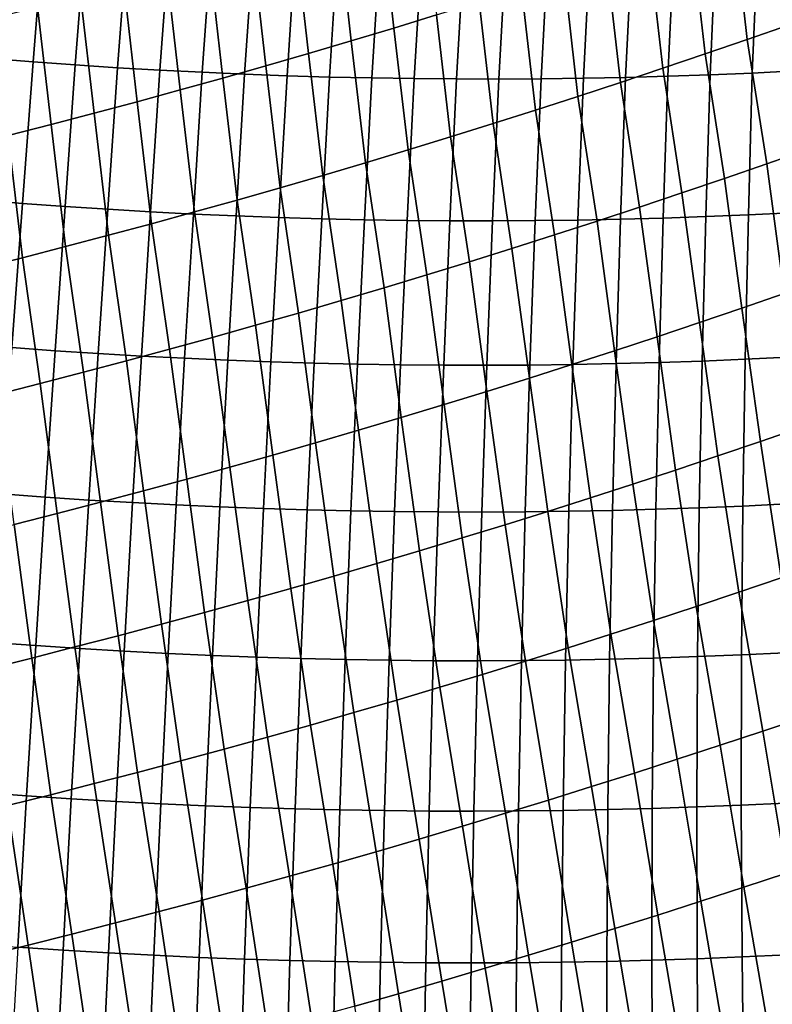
# Model space of a CAD drawing. Header units: metres. Extents: x -240 to 45, y -77 to 27.
# Tile 969 of 1056: x 20.72 to 22.56, y -28.91 to -26.5. Entities that reach past the tile are written whole.
import ezdxf

# ---------------------------------------------------------------- set-up
doc = ezdxf.new("R2010")
doc.units = ezdxf.units.M
doc.layers.add('solid_102011X2', color=7, linetype='CONTINUOUS')

msp = doc.modelspace()

# ---------------------------------------------------------------- linework, layer by layer
at = {"layer": 'solid_102011X2'}
for points in [[(21.737888, -26.492718, 79.978081), (21.633919, -26.524548, 79.969368), (21.601768, -26.238369, 79.725845), (21.705885, -26.206615, 79.734055)], [(22.496172, -26.552317, 80.285248), (22.462845, -26.255241, 80.051086), (22.566017, -26.219265, 80.06324), (22.599174, -26.516356, 80.297997)], [(21.633919, -26.524548, 79.969368), (21.529831, -26.555843, 79.96109), (21.497541, -26.269581, 79.718056), (21.601768, -26.238369, 79.725845)], [(20.780216, -26.268991, 122.467438), (20.677828, -26.260868, 122.473618), (20.650093, -26.598763, 122.313995), (20.753242, -26.606993, 122.307884)], [(20.882648, -26.276381, 122.46077), (20.780216, -26.268991, 122.467438), (20.753242, -26.606993, 122.307884), (20.856436, -26.614481, 122.301277)], [(21.529831, -26.555843, 79.96109), (21.425619, -26.586601, 79.953239), (21.393196, -26.300251, 79.710686), (21.497541, -26.269581, 79.718056)], [(22.393057, -26.58778, 80.272934), (22.359568, -26.29071, 80.03936), (22.462845, -26.255241, 80.051086), (22.496172, -26.552317, 80.285248)], [(20.98514, -26.283037, 122.453613), (20.882648, -26.276381, 122.46077), (20.856436, -26.614481, 122.301277), (20.959682, -26.621231, 122.294159)], [(21.087688, -26.288969, 122.445961), (20.98514, -26.283037, 122.453613), (20.959682, -26.621231, 122.294159), (21.062983, -26.627249, 122.286537)], [(21.190283, -26.294174, 122.43782), (21.087688, -26.288969, 122.445961), (21.062983, -26.627249, 122.286537), (21.166325, -26.632534, 122.278404)], [(21.29291, -26.298655, 122.429184), (21.190283, -26.294174, 122.43782), (21.166325, -26.632534, 122.278404), (21.269695, -26.637085, 122.269768)], [(22.289833, -26.622744, 80.261063), (22.256187, -26.325672, 80.028069), (22.359568, -26.29071, 80.03936), (22.393057, -26.58778, 80.272934)], [(22.52286, -26.295456, 122.287346), (22.420601, -26.299744, 122.301842), (22.405371, -26.638542, 122.141457), (22.508329, -26.634253, 122.126778)], [(22.625069, -26.290442, 122.272362), (22.52286, -26.295456, 122.287346), (22.508329, -26.634253, 122.126778), (22.611235, -26.629232, 122.111603)], [(21.395555, -26.302408, 122.420059), (21.29291, -26.298655, 122.429184), (21.269695, -26.637085, 122.269768), (21.373081, -26.640903, 122.260628)], [(21.425619, -26.586601, 79.953239), (21.32128, -26.616823, 79.945816), (21.288727, -26.330376, 79.703728), (21.393196, -26.300251, 79.710686)], [(21.498205, -26.305433, 122.410431), (21.395555, -26.302408, 122.420059), (21.373081, -26.640903, 122.260628), (21.476469, -26.643988, 122.250969)], [(21.600849, -26.307732, 122.400322), (21.498205, -26.305433, 122.410431), (21.476469, -26.643988, 122.250969), (21.579847, -26.646338, 122.240814)], [(21.70347, -26.309301, 122.389717), (21.600849, -26.307732, 122.400322), (21.579847, -26.646338, 122.240814), (21.683203, -26.647951, 122.230148)], [(21.806059, -26.310137, 122.378624), (21.70347, -26.309301, 122.389717), (21.683203, -26.647951, 122.230148), (21.78652, -26.648827, 122.218979)], [(21.908602, -26.310238, 122.367043), (21.806059, -26.310137, 122.378624), (21.78652, -26.648827, 122.218979), (21.88979, -26.64896, 122.207314)], [(22.011097, -26.309605, 122.354973), (21.908602, -26.310238, 122.367043), (21.88979, -26.64896, 122.207314), (21.99301, -26.648352, 122.195137)], [(22.113544, -26.308237, 122.342415), (22.011097, -26.309605, 122.354973), (21.99301, -26.648352, 122.195137), (22.096178, -26.647005, 122.182465)], [(22.215942, -26.306137, 122.329376), (22.113544, -26.308237, 122.342415), (22.096178, -26.647005, 122.182465), (22.199295, -26.64492, 122.169296)], [(22.318296, -26.303305, 122.315857), (22.215942, -26.306137, 122.329376), (22.199295, -26.64492, 122.169296), (22.302359, -26.642097, 122.155624)], [(22.420601, -26.299744, 122.301842), (22.318296, -26.303305, 122.315857), (22.302359, -26.642097, 122.155624), (22.405371, -26.638542, 122.141457)], [(21.32128, -26.616823, 79.945816), (21.216805, -26.646505, 79.93882), (21.184126, -26.359955, 79.697182), (21.288727, -26.330376, 79.703728)], [(22.186508, -26.657202, 80.249634), (22.152716, -26.360123, 80.017204), (22.256187, -26.325672, 80.028069), (22.289833, -26.622744, 80.261063)], [(21.216805, -26.646505, 79.93882), (21.112188, -26.675646, 79.932259), (21.079391, -26.388988, 79.691055), (21.184126, -26.359955, 79.697182)], [(22.08309, -26.691151, 80.238655), (22.049156, -26.394056, 80.006775), (22.152716, -26.360123, 80.017204), (22.186508, -26.657202, 80.249634)], [(21.112188, -26.675646, 79.932259), (21.007425, -26.704247, 79.926125), (20.974514, -26.417475, 79.685349), (21.079391, -26.388988, 79.691055)], [(21.97957, -26.724586, 80.228119), (21.945501, -26.427469, 79.99678), (22.049156, -26.394056, 80.006775), (22.08309, -26.691151, 80.238655)], [(21.007425, -26.704247, 79.926125), (20.902523, -26.732306, 79.920425), (20.869501, -26.445414, 79.680061), (20.974514, -26.417475, 79.685349)], [(21.875944, -26.757505, 80.218025), (21.841747, -26.460358, 79.987213), (21.945501, -26.427469, 79.99678), (21.97957, -26.724586, 80.228119)], [(20.902523, -26.732306, 79.920425), (20.797525, -26.759823, 79.915176), (20.764397, -26.472805, 79.675209), (20.869501, -26.445414, 79.680061)], [(21.772207, -26.789904, 80.208366), (21.737888, -26.492718, 79.978081), (21.841747, -26.460358, 79.987213), (21.875944, -26.757505, 80.218025)], [(20.797525, -26.759823, 79.915176), (20.692476, -26.786795, 79.910378), (20.659248, -26.499645, 79.670792), (20.764397, -26.472805, 79.675209)], [(21.668354, -26.821777, 80.199158), (21.633919, -26.524548, 79.969368), (21.737888, -26.492718, 79.978081), (21.772207, -26.789904, 80.208366)], [(21.564377, -26.853125, 80.190384), (21.529831, -26.555843, 79.96109), (21.633919, -26.524548, 79.969368), (21.668354, -26.821777, 80.199158)], [(22.646769, -26.81995, 80.52005), (22.543579, -26.856035, 80.506607), (22.496172, -26.552317, 80.285248), (22.599174, -26.516356, 80.297997)], [(21.460272, -26.883945, 80.182053), (21.425619, -26.586601, 79.953239), (21.529831, -26.555843, 79.96109), (21.564377, -26.853125, 80.190384)], [(22.543579, -26.856035, 80.506607), (22.440266, -26.891628, 80.493622), (22.393057, -26.58778, 80.272934), (22.496172, -26.552317, 80.285248)], [(20.650093, -26.598763, 122.313995), (20.623478, -26.943867, 122.170357), (20.727619, -26.952208, 122.164307), (20.753242, -26.606993, 122.307884)], [(20.753242, -26.606993, 122.307884), (20.727619, -26.952208, 122.164307), (20.8318, -26.959797, 122.15773), (20.856436, -26.614481, 122.301277)], [(21.356031, -26.914232, 80.174156), (21.32128, -26.616823, 79.945816), (21.425619, -26.586601, 79.953239), (21.460272, -26.883945, 80.182053)], [(22.440266, -26.891628, 80.493622), (22.33684, -26.926725, 80.481087), (22.289833, -26.622744, 80.261063), (22.393057, -26.58778, 80.272934)], [(20.856436, -26.614481, 122.301277), (20.8318, -26.959797, 122.15773), (20.936033, -26.966644, 122.150642), (20.959682, -26.621231, 122.294159)], [(20.959682, -26.621231, 122.294159), (20.936033, -26.966644, 122.150642), (21.040314, -26.972746, 122.143028), (21.062983, -26.627249, 122.286537)], [(21.062983, -26.627249, 122.286537), (21.040314, -26.972746, 122.143028), (21.144632, -26.978107, 122.134888), (21.166325, -26.632534, 122.278404)], [(21.251652, -26.943989, 80.16671), (21.216805, -26.646505, 79.93882), (21.32128, -26.616823, 79.945816), (21.356031, -26.914232, 80.174156)], [(22.33684, -26.926725, 80.481087), (22.233303, -26.961321, 80.469009), (22.186508, -26.657202, 80.249634), (22.289833, -26.622744, 80.261063)], [(22.508329, -26.634253, 122.126778), (22.498993, -26.980091, 121.981674), (22.602814, -26.97504, 121.966263), (22.611235, -26.629232, 122.111603)], [(21.147127, -26.973211, 80.159706), (21.112188, -26.675646, 79.932259), (21.216805, -26.646505, 79.93882), (21.251652, -26.943989, 80.16671)], [(21.166325, -26.632534, 122.278404), (21.144632, -26.978107, 122.134888), (21.248976, -26.982727, 122.126228), (21.269695, -26.637085, 122.269768)], [(21.269695, -26.637085, 122.269768), (21.248976, -26.982727, 122.126228), (21.353331, -26.986607, 122.117043), (21.373081, -26.640903, 122.260628)], [(21.373081, -26.640903, 122.260628), (21.353331, -26.986607, 122.117043), (21.457684, -26.989742, 122.10733), (21.476469, -26.643988, 122.250969)], [(21.476469, -26.643988, 122.250969), (21.457684, -26.989742, 122.10733), (21.562023, -26.992134, 122.097099), (21.579847, -26.646338, 122.240814)], [(21.579847, -26.646338, 122.240814), (21.562023, -26.992134, 122.097099), (21.666334, -26.993782, 122.086349), (21.683203, -26.647951, 122.230148)], [(21.683203, -26.647951, 122.230148), (21.666334, -26.993782, 122.086349), (21.770607, -26.994682, 122.075073), (21.78652, -26.648827, 122.218979)], [(21.78652, -26.648827, 122.218979), (21.770607, -26.994682, 122.075073), (21.87483, -26.994835, 122.063278), (21.88979, -26.64896, 122.207314)], [(21.88979, -26.64896, 122.207314), (21.87483, -26.994835, 122.063278), (21.978998, -26.99424, 122.050972), (21.99301, -26.648352, 122.195137)], [(21.99301, -26.648352, 122.195137), (21.978998, -26.99424, 122.050972), (22.083111, -26.992897, 122.038147), (22.096178, -26.647005, 122.182465)], [(22.096178, -26.647005, 122.182465), (22.083111, -26.992897, 122.038147), (22.18717, -26.990808, 122.024803), (22.199295, -26.64492, 122.169296)], [(22.199295, -26.64492, 122.169296), (22.18717, -26.990808, 122.024803), (22.29117, -26.987978, 122.010941), (22.302359, -26.642097, 122.155624)], [(22.302359, -26.642097, 122.155624), (22.29117, -26.987978, 122.010941), (22.395111, -26.984404, 121.996567), (22.405371, -26.638542, 122.141457)], [(22.405371, -26.638542, 122.141457), (22.395111, -26.984404, 121.996567), (22.498993, -26.980091, 121.981674), (22.508329, -26.634253, 122.126778)], [(21.042452, -27.001902, 80.153145), (21.007425, -26.704247, 79.926125), (21.112188, -26.675646, 79.932259), (21.147127, -26.973211, 80.159706)], [(22.233303, -26.961321, 80.469009), (22.129663, -26.995415, 80.45739), (22.08309, -26.691151, 80.238655), (22.186508, -26.657202, 80.249634)], [(22.129663, -26.995415, 80.45739), (22.025917, -27.029001, 80.446236), (21.97957, -26.724586, 80.228119), (22.08309, -26.691151, 80.238655)], [(20.937634, -27.030056, 80.147026), (20.902523, -26.732306, 79.920425), (21.007425, -26.704247, 79.926125), (21.042452, -27.001902, 80.153145)], [(22.025917, -27.029001, 80.446236), (21.922056, -27.062075, 80.435532), (21.875944, -26.757505, 80.218025), (21.97957, -26.724586, 80.228119)], [(20.832712, -27.057674, 80.141373), (20.797525, -26.759823, 79.915176), (20.902523, -26.732306, 79.920425), (20.937634, -27.030056, 80.147026)], [(20.727737, -27.084753, 80.136177), (20.692476, -26.786795, 79.910378), (20.797525, -26.759823, 79.915176), (20.832712, -27.057674, 80.141373)], [(21.922056, -27.062075, 80.435532), (21.818079, -27.094633, 80.425285), (21.772207, -26.789904, 80.208366), (21.875944, -26.757505, 80.218025)], [(20.622751, -27.111288, 80.131454), (20.587423, -26.813215, 79.906029), (20.692476, -26.786795, 79.910378), (20.727737, -27.084753, 80.136177)], [(21.818079, -27.094633, 80.425285), (21.713978, -27.126673, 80.415497), (21.668354, -26.821777, 80.199158), (21.772207, -26.789904, 80.208366)], [(21.713978, -27.126673, 80.415497), (21.609747, -27.158192, 80.406158), (21.564377, -26.853125, 80.190384), (21.668354, -26.821777, 80.199158)], [(22.586321, -27.172195, 80.712372), (22.543579, -26.856035, 80.506607), (22.646769, -26.81995, 80.52005), (22.689526, -27.136131, 80.726448)], [(21.609747, -27.158192, 80.406158), (21.505383, -27.189186, 80.397285), (21.460272, -26.883945, 80.182053), (21.564377, -26.853125, 80.190384)], [(22.482983, -27.207773, 80.698769), (22.440266, -26.891628, 80.493622), (22.543579, -26.856035, 80.506607), (22.586321, -27.172195, 80.712372)], [(21.505383, -27.189186, 80.397285), (21.400879, -27.219656, 80.388855), (21.356031, -26.914232, 80.174156), (21.460272, -26.883945, 80.182053)], [(22.379524, -27.242865, 80.685623), (22.33684, -26.926725, 80.481087), (22.440266, -26.891628, 80.493622), (22.482983, -27.207773, 80.698769)], [(21.400879, -27.219656, 80.388855), (21.29623, -27.249598, 80.38089), (21.251652, -26.943989, 80.16671), (21.356031, -26.914232, 80.174156)], [(20.596764, -27.295317, 122.043091), (20.701965, -27.30377, 122.037094), (20.727619, -26.952208, 122.164307), (20.623478, -26.943867, 122.170357)], [(22.275948, -27.277464, 80.672958), (22.233303, -26.961321, 80.469009), (22.33684, -26.926725, 80.481087), (22.379524, -27.242865, 80.685623)], [(20.701965, -27.30377, 122.037094), (20.807205, -27.311464, 122.030571), (20.8318, -26.959797, 122.15773), (20.727619, -26.952208, 122.164307)], [(20.807205, -27.311464, 122.030571), (20.912489, -27.318407, 122.023499), (20.936033, -26.966644, 122.150642), (20.8318, -26.959797, 122.15773)], [(20.912489, -27.318407, 122.023499), (21.017818, -27.324598, 122.0159), (21.040314, -26.972746, 122.143028), (20.936033, -26.966644, 122.150642)], [(21.29623, -27.249598, 80.38089), (21.191431, -27.279009, 80.373383), (21.147127, -26.973211, 80.159706), (21.251652, -26.943989, 80.16671)], [(22.17226, -27.311567, 80.660759), (22.129663, -26.995415, 80.45739), (22.233303, -26.961321, 80.469009), (22.275948, -27.277464, 80.672958)], [(21.017818, -27.324598, 122.0159), (21.12318, -27.33004, 122.007751), (21.144632, -26.978107, 122.134888), (21.040314, -26.972746, 122.143028)], [(21.191431, -27.279009, 80.373383), (21.086477, -27.307894, 80.366333), (21.042452, -27.001902, 80.153145), (21.147127, -26.973211, 80.159706)], [(21.12318, -27.33004, 122.007751), (21.228561, -27.334732, 121.999069), (21.248976, -26.982727, 122.126228), (21.144632, -26.978107, 122.134888)], [(21.228561, -27.334732, 121.999069), (21.33395, -27.338675, 121.989838), (21.353331, -26.986607, 122.117043), (21.248976, -26.982727, 122.126228)], [(21.33395, -27.338675, 121.989838), (21.439333, -27.341867, 121.980072), (21.457684, -26.989742, 122.10733), (21.353331, -26.986607, 122.117043)], [(21.439333, -27.341867, 121.980072), (21.544697, -27.344309, 121.969772), (21.562023, -26.992134, 122.097099), (21.457684, -26.989742, 122.10733)], [(22.070871, -27.345211, 121.910202), (22.175934, -27.343132, 121.896683), (22.18717, -26.990808, 122.024803), (22.083111, -26.992897, 122.038147)], [(22.175934, -27.343132, 121.896683), (22.280933, -27.340302, 121.882637), (22.29117, -26.987978, 122.010941), (22.18717, -26.990808, 122.024803)], [(22.280933, -27.340302, 121.882637), (22.38587, -27.336723, 121.868057), (22.395111, -26.984404, 121.996567), (22.29117, -26.987978, 122.010941)], [(22.38587, -27.336723, 121.868057), (22.490738, -27.332399, 121.852943), (22.498993, -26.980091, 121.981674), (22.395111, -26.984404, 121.996567)], [(22.490738, -27.332399, 121.852943), (22.595539, -27.327333, 121.837296), (22.602814, -26.97504, 121.966263), (22.498993, -26.980091, 121.981674)], [(21.086477, -27.307894, 80.366333), (20.981377, -27.336246, 80.359749), (20.937634, -27.030056, 80.147026), (21.042452, -27.001902, 80.153145)], [(21.544697, -27.344309, 121.969772), (21.650032, -27.345999, 121.958923), (21.666334, -26.993782, 122.086349), (21.562023, -26.992134, 122.097099)], [(21.650032, -27.345999, 121.958923), (21.755325, -27.346933, 121.947548), (21.770607, -26.994682, 122.075073), (21.666334, -26.993782, 122.086349)], [(21.755325, -27.346933, 121.947548), (21.860565, -27.347115, 121.935631), (21.87483, -26.994835, 122.063278), (21.770607, -26.994682, 122.075073)], [(21.860565, -27.347115, 121.935631), (21.965748, -27.346539, 121.92318), (21.978998, -26.99424, 122.050972), (21.87483, -26.994835, 122.063278)], [(21.965748, -27.346539, 121.92318), (22.070871, -27.345211, 121.910202), (22.083111, -26.992897, 122.038147), (21.978998, -26.99424, 122.050972)], [(22.068459, -27.345171, 80.649025), (22.025917, -27.029001, 80.446236), (22.129663, -26.995415, 80.45739), (22.17226, -27.311567, 80.660759)], [(20.981377, -27.336246, 80.359749), (20.876163, -27.364067, 80.353638), (20.832712, -27.057674, 80.141373), (20.937634, -27.030056, 80.147026)], [(21.964537, -27.378269, 80.637764), (21.922056, -27.062075, 80.435532), (22.025917, -27.029001, 80.446236), (22.068459, -27.345171, 80.649025)], [(20.876163, -27.364067, 80.353638), (20.770887, -27.391354, 80.348), (20.727737, -27.084753, 80.136177), (20.832712, -27.057674, 80.141373)], [(21.860491, -27.410862, 80.626968), (21.818079, -27.094633, 80.425285), (21.922056, -27.062075, 80.435532), (21.964537, -27.378269, 80.637764)], [(20.770887, -27.391354, 80.348), (20.665592, -27.418097, 80.34285), (20.622751, -27.111288, 80.131454), (20.727737, -27.084753, 80.136177)], [(21.756313, -27.442944, 80.616646), (21.713978, -27.126673, 80.415497), (21.818079, -27.094633, 80.425285), (21.860491, -27.410862, 80.626968)], [(21.652002, -27.474512, 80.606789), (21.609747, -27.158192, 80.406158), (21.713978, -27.126673, 80.415497), (21.756313, -27.442944, 80.616646)], [(21.547552, -27.505566, 80.597397), (21.505383, -27.189186, 80.397285), (21.609747, -27.158192, 80.406158), (21.652002, -27.474512, 80.606789)], [(22.52813, -27.533129, 80.888725), (22.482983, -27.207773, 80.698769), (22.586321, -27.172195, 80.712372), (22.631525, -27.497597, 80.902946)], [(21.442959, -27.5361, 80.588478), (21.400879, -27.219656, 80.388855), (21.505383, -27.189186, 80.397285), (21.547552, -27.505566, 80.597397)], [(22.424604, -27.568178, 80.874985), (22.379524, -27.242865, 80.685623), (22.482983, -27.207773, 80.698769), (22.52813, -27.533129, 80.888725)], [(21.338215, -27.566116, 80.580032), (21.29623, -27.249598, 80.38089), (21.400879, -27.219656, 80.388855), (21.442959, -27.5361, 80.588478)], [(21.233318, -27.59561, 80.572052), (21.191431, -27.279009, 80.373383), (21.29623, -27.249598, 80.38089), (21.338215, -27.566116, 80.580032)], [(22.320955, -27.602747, 80.861717), (22.275948, -27.277464, 80.672958), (22.379524, -27.242865, 80.685623), (22.424604, -27.568178, 80.874985)], [(21.128262, -27.624582, 80.564545), (21.086477, -27.307894, 80.366333), (21.191431, -27.279009, 80.373383), (21.233318, -27.59561, 80.572052)], [(22.217186, -27.636827, 80.848938), (22.17226, -27.311567, 80.660759), (22.275948, -27.277464, 80.672958), (22.320955, -27.602747, 80.861717)], [(20.676847, -27.660946, 121.926506), (20.783268, -27.668747, 121.920021), (20.807205, -27.311464, 122.030571), (20.701965, -27.30377, 122.037094)], [(20.783268, -27.668747, 121.920021), (20.889727, -27.675789, 121.912971), (20.912489, -27.318407, 122.023499), (20.807205, -27.311464, 122.030571)], [(20.889727, -27.675789, 121.912971), (20.996225, -27.68207, 121.905373), (21.017818, -27.324598, 122.0159), (20.912489, -27.318407, 122.023499)], [(21.023052, -27.653032, 80.557518), (20.981377, -27.336246, 80.359749), (21.086477, -27.307894, 80.366333), (21.128262, -27.624582, 80.564545)], [(20.996225, -27.68207, 121.905373), (21.102751, -27.687593, 121.897209), (21.12318, -27.33004, 122.007751), (21.017818, -27.324598, 122.0159)], [(22.113293, -27.670418, 80.836639), (22.068459, -27.345171, 80.649025), (22.17226, -27.311567, 80.660759), (22.217186, -27.636827, 80.848938)], [(22.485048, -27.69034, 121.740654), (22.590946, -27.685257, 121.724754), (22.595539, -27.327333, 121.837296), (22.490738, -27.332399, 121.852943)], [(20.917728, -27.680956, 80.550972), (20.876163, -27.364067, 80.353638), (20.981377, -27.336246, 80.359749), (21.023052, -27.653032, 80.557518)], [(21.102751, -27.687593, 121.897209), (21.20929, -27.69236, 121.888496), (21.228561, -27.334732, 121.999069), (21.12318, -27.33004, 122.007751)], [(21.20929, -27.69236, 121.888496), (21.31583, -27.696369, 121.879219), (21.33395, -27.338675, 121.989838), (21.228561, -27.334732, 121.999069)], [(21.31583, -27.696369, 121.879219), (21.422363, -27.699619, 121.869392), (21.439333, -27.341867, 121.980072), (21.33395, -27.338675, 121.989838)], [(21.422363, -27.699619, 121.869392), (21.528873, -27.70211, 121.859001), (21.544697, -27.344309, 121.969772), (21.439333, -27.341867, 121.980072)], [(21.528873, -27.70211, 121.859001), (21.635351, -27.703842, 121.848061), (21.650032, -27.345999, 121.958923), (21.544697, -27.344309, 121.969772)], [(21.635351, -27.703842, 121.848061), (21.741783, -27.704813, 121.836563), (21.755325, -27.346933, 121.947548), (21.650032, -27.345999, 121.958923)], [(21.741783, -27.704813, 121.836563), (21.848158, -27.705021, 121.824516), (21.860565, -27.347115, 121.935631), (21.755325, -27.346933, 121.947548)], [(21.848158, -27.705021, 121.824516), (21.954472, -27.704468, 121.811913), (21.965748, -27.346539, 121.92318), (21.860565, -27.347115, 121.935631)], [(21.954472, -27.704468, 121.811913), (22.060724, -27.703154, 121.798759), (22.070871, -27.345211, 121.910202), (21.965748, -27.346539, 121.92318)], [(22.009274, -27.703512, 80.824821), (21.964537, -27.378269, 80.637764), (22.068459, -27.345171, 80.649025), (22.113293, -27.670418, 80.836639)], [(22.060724, -27.703154, 121.798759), (22.16691, -27.701082, 121.785065), (22.175934, -27.343132, 121.896683), (22.070871, -27.345211, 121.910202)], [(22.16691, -27.701082, 121.785065), (22.273029, -27.698256, 121.770813), (22.280933, -27.340302, 121.882637), (22.175934, -27.343132, 121.896683)], [(22.273029, -27.698256, 121.770813), (22.379076, -27.694674, 121.756004), (22.38587, -27.336723, 121.868057), (22.280933, -27.340302, 121.882637)], [(22.379076, -27.694674, 121.756004), (22.485048, -27.69034, 121.740654), (22.490738, -27.332399, 121.852943), (22.38587, -27.336723, 121.868057)], [(20.812334, -27.708351, 80.544922), (20.770887, -27.391354, 80.348), (20.876163, -27.364067, 80.353638), (20.917728, -27.680956, 80.550972)], [(20.706913, -27.73521, 80.53936), (20.665592, -27.418097, 80.34285), (20.770887, -27.391354, 80.348), (20.812334, -27.708351, 80.544922)], [(21.905125, -27.736109, 80.813484), (21.860491, -27.410862, 80.626968), (21.964537, -27.378269, 80.637764), (22.009274, -27.703512, 80.824821)], [(21.800838, -27.768204, 80.802628), (21.756313, -27.442944, 80.616646), (21.860491, -27.410862, 80.626968), (21.905125, -27.736109, 80.813484)], [(21.696411, -27.799793, 80.792252), (21.652002, -27.474512, 80.606789), (21.756313, -27.442944, 80.616646), (21.800838, -27.768204, 80.802628)], [(21.591841, -27.830877, 80.782356), (21.547552, -27.505566, 80.597397), (21.652002, -27.474512, 80.606789), (21.696411, -27.799793, 80.792252)], [(21.487122, -27.861452, 80.772934), (21.442959, -27.5361, 80.588478), (21.547552, -27.505566, 80.597397), (21.591841, -27.830877, 80.782356)], [(22.682705, -27.830278, 81.0784), (22.579115, -27.865778, 81.063538), (22.52813, -27.533129, 80.888725), (22.631525, -27.497597, 80.902946)], [(21.382248, -27.891516, 80.764008), (21.338215, -27.566116, 80.580032), (21.442959, -27.5361, 80.588478), (21.487122, -27.861452, 80.772934)], [(22.579115, -27.865778, 81.063538), (22.475386, -27.900808, 81.049171), (22.424604, -27.568178, 80.874985), (22.52813, -27.533129, 80.888725)], [(21.277218, -27.921066, 80.755554), (21.233318, -27.59561, 80.572052), (21.338215, -27.566116, 80.580032), (21.382248, -27.891516, 80.764008)], [(22.475386, -27.900808, 81.049171), (22.371527, -27.935362, 81.035301), (22.320955, -27.602747, 80.861717), (22.424604, -27.568178, 80.874985)], [(21.172024, -27.950104, 80.747589), (21.128262, -27.624582, 80.564545), (21.233318, -27.59561, 80.572052), (21.277218, -27.921066, 80.755554)], [(22.371527, -27.935362, 81.035301), (22.267536, -27.969439, 81.021919), (22.217186, -27.636827, 80.848938), (22.320955, -27.602747, 80.861717)], [(21.066677, -27.978626, 80.74012), (21.023052, -27.653032, 80.557518), (21.128262, -27.624582, 80.564545), (21.172024, -27.950104, 80.747589)], [(22.267536, -27.969439, 81.021919), (22.163418, -28.003035, 81.009026), (22.113293, -27.670418, 80.836639), (22.217186, -27.636827, 80.848938)], [(20.652321, -28.022955, 121.832787), (20.76004, -28.030865, 121.826332), (20.783268, -27.668747, 121.920021), (20.676847, -27.660946, 121.926506)], [(20.96121, -28.00663, 80.733139), (20.917728, -27.680956, 80.550972), (21.023052, -27.653032, 80.557518), (21.066677, -27.978626, 80.74012)], [(20.76004, -28.030865, 121.826332), (20.867794, -28.038004, 121.819298), (20.889727, -27.675789, 121.912971), (20.783268, -27.668747, 121.920021)], [(20.855665, -28.034113, 80.726662), (20.812334, -27.708351, 80.544922), (20.917728, -27.680956, 80.550972), (20.96121, -28.00663, 80.733139)], [(20.867794, -28.038004, 121.819298), (20.97558, -28.044376, 121.811691), (20.996225, -27.68207, 121.905373), (20.889727, -27.675789, 121.912971)], [(20.97558, -28.044376, 121.811691), (21.083387, -28.049984, 121.803513), (21.102751, -27.687593, 121.897209), (20.996225, -27.68207, 121.905373)], [(21.083387, -28.049984, 121.803513), (21.191202, -28.054825, 121.794762), (21.20929, -27.69236, 121.888496), (21.102751, -27.687593, 121.897209)], [(22.163418, -28.003035, 81.009026), (22.059164, -28.036142, 80.996628), (22.009274, -27.703512, 80.824821), (22.113293, -27.670418, 80.836639)], [(22.481937, -28.053127, 121.645065), (22.589045, -28.048029, 121.628891), (22.590946, -27.685257, 121.724754), (22.485048, -27.69034, 121.740654)], [(20.750084, -28.061068, 80.720688), (20.706913, -27.73521, 80.53936), (20.812334, -27.708351, 80.544922), (20.855665, -28.034113, 80.726662)], [(21.191202, -28.054825, 121.794762), (21.299015, -28.058901, 121.785431), (21.31583, -27.696369, 121.879219), (21.20929, -27.69236, 121.888496)], [(21.299015, -28.058901, 121.785431), (21.406813, -28.062208, 121.77552), (21.422363, -27.699619, 121.869392), (21.31583, -27.696369, 121.879219)], [(21.406813, -28.062208, 121.77552), (21.514585, -28.064751, 121.765045), (21.528873, -27.70211, 121.859001), (21.422363, -27.699619, 121.869392)], [(21.514585, -28.064751, 121.765045), (21.62232, -28.066526, 121.75399), (21.635351, -27.703842, 121.848061), (21.528873, -27.70211, 121.859001)], [(21.62232, -28.066526, 121.75399), (21.730007, -28.067533, 121.742371), (21.741783, -27.704813, 121.836563), (21.635351, -27.703842, 121.848061)], [(21.730007, -28.067533, 121.742371), (21.837635, -28.06777, 121.730171), (21.848158, -27.705021, 121.824516), (21.741783, -27.704813, 121.836563)], [(21.837635, -28.06777, 121.730171), (21.945198, -28.06724, 121.717407), (21.954472, -27.704468, 121.811913), (21.848158, -27.705021, 121.824516)], [(22.059164, -28.036142, 80.996628), (21.954771, -28.06876, 80.984726), (21.905125, -27.736109, 80.813484), (22.009274, -27.703512, 80.824821)], [(21.945198, -28.06724, 121.717407), (22.052694, -28.065941, 121.704079), (22.060724, -27.703154, 121.798759), (21.954472, -27.704468, 121.811913)], [(22.052694, -28.065941, 121.704079), (22.16012, -28.063879, 121.690178), (22.16691, -27.701082, 121.785065), (22.060724, -27.703154, 121.798759)], [(22.16012, -28.063879, 121.690178), (22.267471, -28.061054, 121.675705), (22.273029, -27.698256, 121.770813), (22.16691, -27.701082, 121.785065)], [(22.267471, -28.061054, 121.675705), (22.374744, -28.05747, 121.660667), (22.379076, -27.694674, 121.756004), (22.273029, -27.698256, 121.770813)], [(22.374744, -28.05747, 121.660667), (22.481937, -28.053127, 121.645065), (22.485048, -27.69034, 121.740654), (22.379076, -27.694674, 121.756004)], [(20.644506, -28.087488, 80.715233), (20.601505, -27.761528, 80.534302), (20.706913, -27.73521, 80.53936), (20.750084, -28.061068, 80.720688)], [(21.954771, -28.06876, 80.984726), (21.850237, -28.100887, 80.973312), (21.800838, -27.768204, 80.802628), (21.905125, -27.736109, 80.813484)], [(21.850237, -28.100887, 80.973312), (21.745558, -28.132517, 80.962395), (21.696411, -27.799793, 80.792252), (21.800838, -27.768204, 80.802628)], [(21.745558, -28.132517, 80.962395), (21.640728, -28.163649, 80.951965), (21.591841, -27.830877, 80.782356), (21.696411, -27.799793, 80.792252)], [(21.640728, -28.163649, 80.951965), (21.535744, -28.194281, 80.942039), (21.487122, -27.861452, 80.772934), (21.591841, -27.830877, 80.782356)], [(21.535744, -28.194281, 80.942039), (21.430603, -28.224409, 80.932602), (21.382248, -27.891516, 80.764008), (21.487122, -27.861452, 80.772934)], [(22.638262, -28.204174, 81.223228), (22.534124, -28.239237, 81.208191), (22.475386, -27.900808, 81.049171), (22.579115, -27.865778, 81.063538)], [(21.430603, -28.224409, 80.932602), (21.3253, -28.254032, 80.92366), (21.277218, -27.921066, 80.755554), (21.382248, -27.891516, 80.764008)], [(22.534124, -28.239237, 81.208191), (22.429846, -28.27383, 81.193657), (22.371527, -27.935362, 81.035301), (22.475386, -27.900808, 81.049171)], [(21.3253, -28.254032, 80.92366), (21.219833, -28.283152, 80.915222), (21.172024, -27.950104, 80.747589), (21.277218, -27.921066, 80.755554)], [(21.219833, -28.283152, 80.915222), (21.114208, -28.311762, 80.90728), (21.066677, -27.978626, 80.74012), (21.172024, -27.950104, 80.747589)], [(22.429846, -28.27383, 81.193657), (22.325432, -28.307955, 81.179626), (22.267536, -27.969439, 81.021919), (22.371527, -27.935362, 81.035301)], [(22.325432, -28.307955, 81.179626), (22.220877, -28.341606, 81.1661), (22.163418, -28.003035, 81.009026), (22.267536, -27.969439, 81.021919)], [(21.114208, -28.311762, 80.90728), (21.008459, -28.339863, 80.899849), (20.96121, -28.00663, 80.733139), (21.066677, -27.978626, 80.74012)], [(20.628439, -28.389002, 121.756134), (20.737576, -28.397018, 121.749702), (20.76004, -28.030865, 121.826332), (20.652321, -28.022955, 121.832787)], [(21.008459, -28.339863, 80.899849), (20.902624, -28.367451, 80.892937), (20.855665, -28.034113, 80.726662), (20.96121, -28.00663, 80.733139)], [(22.220877, -28.341606, 81.1661), (22.116179, -28.374779, 81.153084), (22.059164, -28.036142, 80.996628), (22.163418, -28.003035, 81.009026)], [(20.737576, -28.397018, 121.749702), (20.846741, -28.404259, 121.742683), (20.867794, -28.038004, 121.819298), (20.76004, -28.030865, 121.826332)], [(20.902624, -28.367451, 80.892937), (20.796743, -28.394516, 80.886543), (20.750084, -28.061068, 80.720688), (20.855665, -28.034113, 80.726662)], [(20.846741, -28.404259, 121.742683), (20.955931, -28.410725, 121.735069), (20.97558, -28.044376, 121.811691), (20.867794, -28.038004, 121.819298)], [(20.955931, -28.410725, 121.735069), (21.065134, -28.416416, 121.72686), (21.083387, -28.049984, 121.803513), (20.97558, -28.044376, 121.811691)], [(22.116179, -28.374779, 81.153084), (22.011337, -28.407469, 81.140572), (21.954771, -28.06876, 80.984726), (22.059164, -28.036142, 80.996628)], [(22.481411, -28.419964, 121.566376), (22.58984, -28.41485, 121.549919), (22.589045, -28.048029, 121.628891), (22.481937, -28.053127, 121.645065)], [(20.796743, -28.394516, 80.886543), (20.690855, -28.421057, 80.880669), (20.644506, -28.087488, 80.715233), (20.750084, -28.061068, 80.720688)], [(21.065134, -28.416416, 121.72686), (21.174341, -28.421333, 121.718063), (21.191202, -28.054825, 121.794762), (21.083387, -28.049984, 121.803513)], [(21.174341, -28.421333, 121.718063), (21.283539, -28.425476, 121.708672), (21.299015, -28.058901, 121.785431), (21.191202, -28.054825, 121.794762)], [(21.283539, -28.425476, 121.708672), (21.392717, -28.428844, 121.698685), (21.406813, -28.062208, 121.77552), (21.299015, -28.058901, 121.785431)], [(21.392717, -28.428844, 121.698685), (21.501865, -28.431438, 121.688103), (21.514585, -28.064751, 121.765045), (21.406813, -28.062208, 121.77552)], [(21.501865, -28.431438, 121.688103), (21.610973, -28.433256, 121.676933), (21.62232, -28.066526, 121.75399), (21.514585, -28.064751, 121.765045)], [(21.610973, -28.433256, 121.676933), (21.720028, -28.434299, 121.665169), (21.730007, -28.067533, 121.742371), (21.62232, -28.066526, 121.75399)], [(21.720028, -28.434299, 121.665169), (21.829021, -28.434566, 121.652817), (21.837635, -28.06777, 121.730171), (21.730007, -28.067533, 121.742371)], [(21.829021, -28.434566, 121.652817), (21.937946, -28.434057, 121.639877), (21.945198, -28.06724, 121.717407), (21.837635, -28.06777, 121.730171)], [(22.011337, -28.407469, 81.140572), (21.906345, -28.439676, 81.128571), (21.850237, -28.100887, 80.973312), (21.954771, -28.06876, 80.984726)], [(21.937946, -28.434057, 121.639877), (22.046801, -28.432777, 121.62635), (22.052694, -28.065941, 121.704079), (21.945198, -28.06724, 121.717407)], [(22.046801, -28.432777, 121.62635), (22.155577, -28.430725, 121.612236), (22.16012, -28.063879, 121.690178), (22.052694, -28.065941, 121.704079)], [(22.155577, -28.430725, 121.612236), (22.264275, -28.427902, 121.597534), (22.267471, -28.061054, 121.675705), (22.16012, -28.063879, 121.690178)], [(22.264275, -28.427902, 121.597534), (22.372887, -28.424314, 121.582245), (22.374744, -28.05747, 121.660667), (22.267471, -28.061054, 121.675705)], [(22.372887, -28.424314, 121.582245), (22.481411, -28.419964, 121.566376), (22.481937, -28.053127, 121.645065), (22.374744, -28.05747, 121.660667)], [(21.906345, -28.439676, 81.128571), (21.801201, -28.471394, 81.117065), (21.745558, -28.132517, 80.962395), (21.850237, -28.100887, 80.973312)], [(21.801201, -28.471394, 81.117065), (21.695904, -28.502623, 81.106079), (21.640728, -28.163649, 80.951965), (21.745558, -28.132517, 80.962395)], [(21.695904, -28.502623, 81.106079), (21.590446, -28.533358, 81.095589), (21.535744, -28.194281, 80.942039), (21.640728, -28.163649, 80.951965)], [(21.590446, -28.533358, 81.095589), (21.484827, -28.563597, 81.085617), (21.430603, -28.224409, 80.932602), (21.535744, -28.194281, 80.942039)], [(22.696672, -28.550554, 81.366173), (22.592178, -28.585571, 81.350494), (22.534124, -28.239237, 81.208191), (22.638262, -28.204174, 81.223228)], [(21.484827, -28.563597, 81.085617), (21.379044, -28.59334, 81.076157), (21.3253, -28.254032, 80.92366), (21.430603, -28.224409, 80.932602)], [(22.592178, -28.585571, 81.350494), (22.487532, -28.620132, 81.335335), (22.429846, -28.27383, 81.193657), (22.534124, -28.239237, 81.208191)], [(21.379044, -28.59334, 81.076157), (21.273092, -28.622583, 81.067207), (21.219833, -28.283152, 80.915222), (21.3253, -28.254032, 80.92366)], [(21.273092, -28.622583, 81.067207), (21.166979, -28.651327, 81.058769), (21.114208, -28.311762, 80.90728), (21.219833, -28.283152, 80.915222)], [(22.487532, -28.620132, 81.335335), (22.382738, -28.654232, 81.320694), (22.325432, -28.307955, 81.179626), (22.429846, -28.27383, 81.193657)], [(21.166979, -28.651327, 81.058769), (21.060736, -28.679567, 81.050865), (21.008459, -28.339863, 80.899849), (21.114208, -28.311762, 80.90728)], [(22.382738, -28.654232, 81.320694), (22.277798, -28.687868, 81.306564), (22.220877, -28.341606, 81.1661), (22.325432, -28.307955, 81.179626)], [(21.060736, -28.679567, 81.050865), (20.954397, -28.707298, 81.04348), (20.902624, -28.367451, 80.892937), (21.008459, -28.339863, 80.899849)], [(22.277798, -28.687868, 81.306564), (22.172707, -28.721035, 81.292953), (22.116179, -28.374779, 81.153084), (22.220877, -28.341606, 81.1661)], [(20.954397, -28.707298, 81.04348), (20.848001, -28.734516, 81.036629), (20.796743, -28.394516, 80.886543), (20.902624, -28.367451, 80.892937)], [(22.172707, -28.721035, 81.292953), (22.067465, -28.753731, 81.279861), (22.011337, -28.407469, 81.140572), (22.116179, -28.374779, 81.153084)], [(20.605257, -28.758282, 121.696716), (20.715923, -28.766409, 121.690308), (20.737576, -28.397018, 121.749702), (20.628439, -28.389002, 121.756134)], [(20.848001, -28.734516, 81.036629), (20.741587, -28.761215, 81.030312), (20.690855, -28.421057, 80.880669), (20.796743, -28.394516, 80.886543)], [(20.715923, -28.766409, 121.690308), (20.826614, -28.773752, 121.683296), (20.846741, -28.404259, 121.742683), (20.737576, -28.397018, 121.749702)], [(20.826614, -28.773752, 121.683296), (20.937321, -28.78031, 121.675667), (20.955931, -28.410725, 121.735069), (20.846741, -28.404259, 121.742683)], [(22.067465, -28.753731, 81.279861), (21.962065, -28.785952, 81.267288), (21.906345, -28.439676, 81.128571), (22.011337, -28.407469, 81.140572)], [(20.741587, -28.761215, 81.030312), (20.635185, -28.787384, 81.024536), (20.584999, -28.44706, 80.87532), (20.690855, -28.421057, 80.880669)], [(20.937321, -28.78031, 121.675667), (21.048033, -28.786085, 121.667427), (21.065134, -28.416416, 121.72686), (20.955931, -28.410725, 121.735069)], [(21.048033, -28.786085, 121.667427), (21.158741, -28.791079, 121.658577), (21.174341, -28.421333, 121.718063), (21.065134, -28.416416, 121.72686)], [(21.158741, -28.791079, 121.658577), (21.269436, -28.79529, 121.649109), (21.283539, -28.425476, 121.708672), (21.174341, -28.421333, 121.718063)], [(21.269436, -28.79529, 121.649109), (21.380106, -28.798717, 121.63903), (21.392717, -28.428844, 121.698685), (21.283539, -28.425476, 121.708672)], [(21.380106, -28.798717, 121.63903), (21.490742, -28.801365, 121.628342), (21.501865, -28.431438, 121.688103), (21.392717, -28.428844, 121.698685)], [(21.490742, -28.801365, 121.628342), (21.601332, -28.803228, 121.617043), (21.610973, -28.433256, 121.676933), (21.501865, -28.431438, 121.688103)], [(21.932732, -28.804119, 121.579483), (22.043053, -28.802855, 121.56575), (22.046801, -28.432777, 121.62635), (21.937946, -28.434057, 121.639877)], [(22.043053, -28.802855, 121.56575), (22.153294, -28.800814, 121.551407), (22.155577, -28.430725, 121.612236), (22.046801, -28.432777, 121.62635)], [(22.153294, -28.800814, 121.551407), (22.263445, -28.797997, 121.536461), (22.264275, -28.427902, 121.597534), (22.155577, -28.430725, 121.612236)], [(22.263445, -28.797997, 121.536461), (22.373507, -28.794405, 121.520912), (22.372887, -28.424314, 121.582245), (22.264275, -28.427902, 121.597534)], [(22.373507, -28.794405, 121.520912), (22.483471, -28.790045, 121.504761), (22.481411, -28.419964, 121.566376), (22.372887, -28.424314, 121.582245)], [(22.483471, -28.790045, 121.504761), (22.593332, -28.784918, 121.488007), (22.58984, -28.41485, 121.549919), (22.481411, -28.419964, 121.566376)], [(21.601332, -28.803228, 121.617043), (21.711866, -28.804308, 121.605133), (21.720028, -28.434299, 121.665169), (21.610973, -28.433256, 121.676933)], [(21.711866, -28.804308, 121.605133), (21.822334, -28.804605, 121.592613), (21.829021, -28.434566, 121.652817), (21.720028, -28.434299, 121.665169)], [(21.962065, -28.785952, 81.267288), (21.856508, -28.817692, 81.255234), (21.801201, -28.471394, 81.117065), (21.906345, -28.439676, 81.128571)], [(21.822334, -28.804605, 121.592613), (21.932732, -28.804119, 121.579483), (21.937946, -28.434057, 121.639877), (21.829021, -28.434566, 121.652817)], [(21.856508, -28.817692, 81.255234), (21.750792, -28.848953, 81.243698), (21.695904, -28.502623, 81.106079), (21.801201, -28.471394, 81.117065)], [(21.750792, -28.848953, 81.243698), (21.644911, -28.87973, 81.232681), (21.590446, -28.533358, 81.095589), (21.695904, -28.502623, 81.106079)], [(21.644911, -28.87973, 81.232681), (21.538866, -28.910021, 81.222191), (21.484827, -28.563597, 81.085617), (21.590446, -28.533358, 81.095589)], [(21.538866, -28.910021, 81.222191), (21.432653, -28.939823, 81.212227), (21.379044, -28.59334, 81.076157), (21.484827, -28.563597, 81.085617)], [(21.432653, -28.939823, 81.212227), (21.326271, -28.969135, 81.202782), (21.273092, -28.622583, 81.067207), (21.379044, -28.59334, 81.076157)], [(22.653648, -28.937637, 81.476357), (22.548557, -28.972153, 81.460564), (22.487532, -28.620132, 81.335335), (22.592178, -28.585571, 81.350494)], [(21.326271, -28.969135, 81.202782), (21.219723, -28.997955, 81.193871), (21.166979, -28.651327, 81.058769), (21.273092, -28.622583, 81.067207)], [(22.548557, -28.972153, 81.460564), (22.443312, -29.006218, 81.445305), (22.382738, -28.654232, 81.320694), (22.487532, -28.620132, 81.335335)], [(21.219723, -28.997955, 81.193871), (21.113039, -29.026279, 81.185493), (21.060736, -28.679567, 81.050865), (21.166979, -28.651327, 81.058769)], [(22.443312, -29.006218, 81.445305), (22.337908, -29.039829, 81.430573), (22.277798, -28.687868, 81.306564), (22.382738, -28.654232, 81.320694)], [(21.113039, -29.026279, 81.185493), (21.006254, -29.054104, 81.177658), (20.954397, -28.707298, 81.04348), (21.060736, -28.679567, 81.050865)], [(22.337908, -29.039829, 81.430573), (22.232346, -29.072981, 81.416367), (22.172707, -28.721035, 81.292953), (22.277798, -28.687868, 81.306564)], [(21.006254, -29.054104, 81.177658), (20.899403, -29.081423, 81.170364), (20.848001, -28.734516, 81.036629), (20.954397, -28.707298, 81.04348)], [(20.899403, -29.081423, 81.170364), (20.792515, -29.108231, 81.163612), (20.741587, -28.761215, 81.030312), (20.848001, -28.734516, 81.036629)], [(22.232346, -29.072981, 81.416367), (22.126623, -29.105671, 81.402687), (22.067465, -28.753731, 81.279861), (22.172707, -28.721035, 81.292953)], [(20.792515, -29.108231, 81.163612), (20.685625, -29.134518, 81.157417), (20.635185, -28.787384, 81.024536), (20.741587, -28.761215, 81.030312)], [(20.695131, -29.138226, 121.648277), (20.807455, -29.14567, 121.641266), (20.826614, -28.773752, 121.683296), (20.715923, -28.766409, 121.690308)], [(22.126623, -29.105671, 81.402687), (22.020741, -29.137897, 81.389542), (21.962065, -28.785952, 81.267288), (22.067465, -28.753731, 81.279861)], [(20.807455, -29.14567, 121.641266), (20.919788, -29.152321, 121.633614), (20.937321, -28.78031, 121.675667), (20.826614, -28.773752, 121.683296)], [(20.919788, -29.152321, 121.633614), (21.032118, -29.158182, 121.625336), (21.048033, -28.786085, 121.667427), (20.937321, -28.78031, 121.675667)], [(21.032118, -29.158182, 121.625336), (21.14444, -29.163254, 121.616425), (21.158741, -28.791079, 121.658577), (21.048033, -28.786085, 121.667427)], [(21.14444, -29.163254, 121.616425), (21.256739, -29.167532, 121.60688), (21.269436, -28.79529, 121.649109), (21.158741, -28.791079, 121.658577)], [(22.020741, -29.137897, 81.389542), (21.914692, -29.169653, 81.376923), (21.856508, -28.817692, 81.255234), (21.962065, -28.785952, 81.267288)], [(22.376602, -29.166929, 121.476807), (22.488111, -29.162561, 121.460358), (22.483471, -28.790045, 121.504761), (22.373507, -28.794405, 121.520912)], [(22.488111, -29.162561, 121.460358), (22.59951, -29.157419, 121.443283), (22.593332, -28.784918, 121.488007), (22.483471, -28.790045, 121.504761)], [(21.256739, -29.167532, 121.60688), (21.369009, -29.171022, 121.596703), (21.380106, -28.798717, 121.63903), (21.269436, -28.79529, 121.649109)], [(21.369009, -29.171022, 121.596703), (21.481237, -29.173719, 121.585892), (21.490742, -28.801365, 121.628342), (21.380106, -28.798717, 121.63903)], [(21.481237, -29.173719, 121.585892), (21.593418, -29.175629, 121.574455), (21.601332, -28.803228, 121.617043), (21.490742, -28.801365, 121.628342)], [(21.593418, -29.175629, 121.574455), (21.705538, -29.176746, 121.562386), (21.711866, -28.804308, 121.605133), (21.601332, -28.803228, 121.617043)], [(21.705538, -29.176746, 121.562386), (21.817591, -29.177074, 121.54969), (21.822334, -28.804605, 121.592613), (21.711866, -28.804308, 121.605133)], [(21.817591, -29.177074, 121.54969), (21.929567, -29.176613, 121.536362), (21.932732, -28.804119, 121.579483), (21.822334, -28.804605, 121.592613)], [(21.929567, -29.176613, 121.536362), (22.041464, -29.175365, 121.522408), (22.043053, -28.802855, 121.56575), (21.932732, -28.804119, 121.579483)], [(22.041464, -29.175365, 121.522408), (22.153271, -29.173334, 121.507835), (22.153294, -28.800814, 121.551407), (22.043053, -28.802855, 121.56575)], [(22.153271, -29.173334, 121.507835), (22.264986, -29.170521, 121.49263), (22.263445, -28.797997, 121.536461), (22.153294, -28.800814, 121.551407)], [(22.264986, -29.170521, 121.49263), (22.376602, -29.166929, 121.476807), (22.373507, -28.794405, 121.520912), (22.263445, -28.797997, 121.536461)], [(21.914692, -29.169653, 81.376923), (21.808479, -29.200937, 81.364845), (21.750792, -28.848953, 81.243698), (21.856508, -28.817692, 81.255234)], [(21.808479, -29.200937, 81.364845), (21.702099, -29.231749, 81.353294), (21.644911, -28.87973, 81.232681), (21.750792, -28.848953, 81.243698)], [(21.702099, -29.231749, 81.353294), (21.595551, -29.262083, 81.342278), (21.538866, -28.910021, 81.222191), (21.644911, -28.87973, 81.232681)]]:
    msp.add_3dface(points, dxfattribs=at)

doc.saveas('drawing.dxf')
